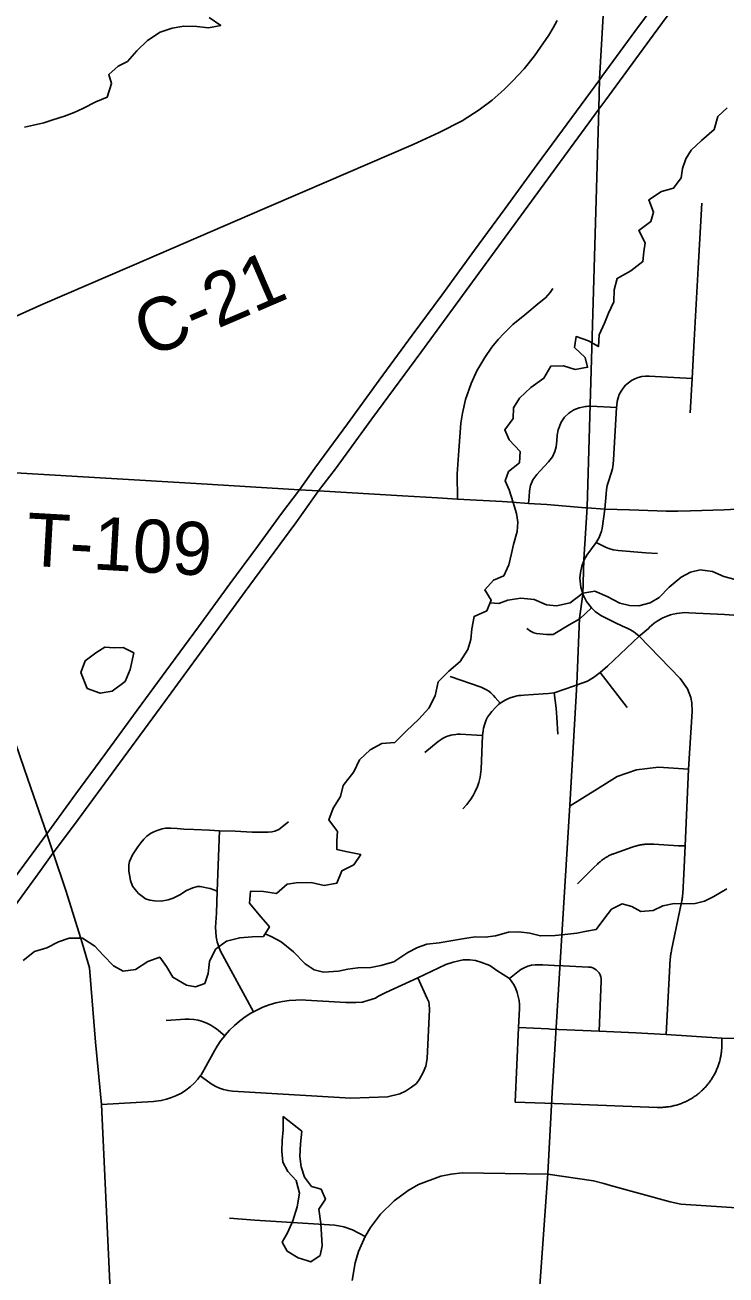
# Model space of a CAD drawing. Extents: x 114604 to 551442, y 316898 to 567001.
# Drawn here: x 218520 to 222481, y 462592 to 469658 of the extents above; entities that cross this region are included whole.
import ezdxf

# ---------------------------------------------------------------- set-up
doc = ezdxf.new("R2010")
doc.units = 0
for name, color, linetype in [('GE_P_Alignment_1000_Cardinal_Points', 7, 'Continuous'), ('GE_P_Alignment_500_Bearings', 7, 'Continuous'), ('GE_P_Alignment_500_Distances', 7, 'Continuous'), ('GE_P_Alignment_500_Stations', 7, 'Continuous'), ('MT_X_Edge_Line', 7, 'Continuous'), ('PM_P_Cells', 7, 'Continuous'), ('PM_P_CL_Double_Solid', 7, 'Continuous'), ('PM_P_Crosswalk', 7, 'Continuous'), ('VG_X_Tree_Line_Lt', 7, 'Continuous')]:
    doc.layers.add(name, color=color, linetype=linetype)

msp = doc.modelspace()

# ---------------------------------------------------------------- linework, layer by layer
at = {"layer": 'GE_P_Alignment_1000_Cardinal_Points'}
for p, q in [((221922.8, 465799), (221769.8, 465997.4)), ((221308.8, 463990.5), (221477.9, 463982.9)), ((221289.5, 463569.5), (221458.2, 463563.2))]:
    msp.add_line(p, q, dxfattribs=at)
for points in [[(222279.2, 467466.1), (222289.9, 467659.9), (222301.8, 467876.4), (222324.2, 468283.8), (222344.4, 468651.8)], [(220963.4, 466977), (220962.4, 467120.9), (220970.5, 467252.2), (220982.3, 467408.2), (220991.3, 467463.3), (221009.9, 467540.7), (221041, 467630.8), (221074, 467703), (221117.5, 467778.7), (221158.3, 467837), (221193.1, 467880), (221224.9, 467915), (221276, 467964.2), (221343.5, 468020), (221425.7, 468086.7), (221461, 468116.5), (221486.8, 468145.9), (221501.8, 468168.7)], [(221797, 466921.3), (221803.2, 467007.8), (221805.9, 467031.3), (221810.5, 467054.5), (221816.9, 467077.3), (221832.2, 467124.8), (221839, 467149.6), (221843.7, 467174.8), (221846.2, 467200.3), (221862.7, 467496.2), (221863.4, 467508.2), (221865.8, 467529.2), (221870.8, 467549.8), (221878.2, 467569.6), (221887.9, 467588.3), (221899.8, 467605.8), (221913.8, 467621.7), (221929.5, 467635.7), (221946.9, 467647.8), (221965.5, 467657.7), (221985.2, 467665.3), (222005.7, 467670.5), (222026.7, 467673.1), (222047.8, 467673.2), (222289.9, 467659.9)], [(221365.6, 466953.3), (221367.9, 466991.2), (221370.3, 467024.2), (221376.6, 467054.1), (221390.1, 467086.4), (221411.8, 467117.8), (221431.3, 467138.6), (221478.7, 467188.6), (221499.9, 467216.5), (221514.6, 467246.7), (221522.1, 467273.1), (221525.9, 467307.6), (221527.7, 467339.8), (221532.5, 467369.7), (221550, 467413.6), (221569.3, 467441.1), (221593.4, 467464.4), (221621.5, 467482.6), (221651.2, 467494.7), (221686.6, 467501.6)], [(221686.6, 467501.6), (221687.7, 467501.8), (221689.8, 467502), (221692.1, 467502.4), (221704.9, 467504.2), (221717.9, 467504.3), (221862.7, 467496.2)], [(218069.1, 467144.8), (218498.6, 467125), (219487.1, 467066)], [(219487.1, 467066), (220070.8, 467031.1), (220179.3, 467024.6), (220653, 466996.6), (220851.8, 466985.8), (220963.4, 466977), (221215.9, 466963.7), (221272.7, 466959.8)], [(221272.7, 466959.8), (221365.6, 466953.3), (221468.9, 466946.9), (221686.9, 466929.4), (221692.1, 466929)], [(222142.6, 463951.4), (222166.3, 464379), (222166.9, 464386.1), (222167.5, 464392), (222168.3, 464398), (222169.1, 464403.9), (222170.1, 464409.9), (222171.1, 464415.8), (222172.3, 464421.7), (222173.5, 464427.6), (222228.3, 464690.1), (222230, 464699), (222231.7, 464706.1), (222232.3, 464709.7), (222233.4, 464715.1), (222234, 464722.2), (222234.5, 464728.2), (222236.2, 464735.9), (222236.7, 464749), (222242.4, 464857.7), (222249.8, 465017.3), (222269.4, 465450.6), (222290.3, 465777.8), (222288.1, 465825.9), (222281.9, 465855.9), (222263.2, 465905), (222222.3, 465963.5), (221989.5, 466204), (221969.6, 466220.9), (221960.5, 466227.8), (221942.2, 466239.5), (221922.3, 466249.2), (221896, 466260.4), (221852.3, 466281), (221773.3, 466319.6), (221741.2, 466342.5), (221720.4, 466362.6), (221692.4, 466399.4), (221673.8, 466436.2), (221660.6, 466479.6), (221656.1, 466514.7), (221655.7, 466531), (221658, 466562.5), (221666.2, 466599.7), (221679.4, 466633.8), (221694.4, 466660.6), (221747.7, 466731.8), (221764.2, 466761.1), (221777.8, 466796.4), (221781.8, 466811.6), (221797, 466921.3)], [(221692.1, 466929), (221697.3, 466928.6), (221797, 466921.3), (221936.2, 466916.8), (222091.3, 466911.7), (222142.8, 466910.2), (222209.4, 466909.6), (222281.4, 466910.9), (222470.1, 466917), (222577.2, 466922.7)], [(221747.7, 466731.8), (221800.5, 466706.6), (221819.6, 466698.4), (221843.7, 466691.2), (221871.7, 466686.7), (222028.2, 466675.1), (222094.4, 466670)], [(221720.4, 466362.6), (221654.2, 466301.9), (221595, 466266.8)], [(221618.6, 465920.7), (221640.2, 465928.2), (221697.9, 465949.1), (221731.9, 465970), (221769.8, 465997.4), (221811.2, 466033.3), (221989.5, 466204), (222042.9, 466246.6), (222048.8, 466253.3), (222075.8, 466276.3), (222092.8, 466288.2), (222110.5, 466298.9), (222124.3, 466306.1), (222152.9, 466318.2), (222167.7, 466323.1), (222182.7, 466327.3), (222202.9, 466331.6), (222233.8, 466335.4), (222249.3, 466336.1), (222270.2, 466335.8), (222473.5, 466325.5), (222526, 466322.7)], [(221595, 466266.8), (221504.1, 466212.7), (221466.1, 466212), (221409.5, 466218.1), (221394.6, 466222.3), (221377, 466230.7), (221355.1, 466246.9)], [(221204.8, 465825), (221177.4, 465855.8), (221167.6, 465867.5), (221161.2, 465874.1), (221152.2, 465882.4), (221140.2, 465891.9), (221127.5, 465900.2), (221116.8, 465906), (221108.5, 465909.9), (221096.7, 465914.6), (220923, 465975.7)], [(220994.2, 465226.5), (221017.5, 465252), (221039.6, 465281.8), (221052.5, 465302.8), (221064, 465324.5), (221076.1, 465352.7), (221084.3, 465376.4), (221091.5, 465405.3), (221096.4, 465435.3), (221097.9, 465451), (221105.1, 465642), (221108.7, 465667.4), (221111.5, 465683.6), (221117.8, 465707.5), (221126.6, 465730.6), (221133.8, 465745.5), (221144.6, 465761.1), (221158.5, 465778.1), (221181.2, 465802.6), (221195.2, 465816.3), (221204.8, 465825), (221233.7, 465842.1), (221252.5, 465851), (221262.3, 465855.2), (221280, 465860.7), (221300.2, 465865.5), (221309.5, 465867), (221321, 465868.5), (221338.7, 465869.5), (221448, 465877), (221477.8, 465879.7), (221510.7, 465883.2), (221618.6, 465920.7)], [(221530.4, 465648.4), (221525.4, 465743.5), (221520.6, 465795.4), (221510.7, 465883.2)], [(220779.6, 465545.3), (220854.8, 465607.4), (220861.1, 465612.3), (220871.1, 465619.4), (220878.9, 465624.2), (220889.7, 465630), (220898.1, 465633.9), (220906.6, 465637.3), (220915.2, 465640.3), (220927, 465643.6), (220938.9, 465646.1), (220954, 465648), (220963.1, 465648.6), (220978.3, 465648.4), (221105.1, 465642)], [(222269.4, 465450.6), (222100.4, 465462.5), (221975.5, 465447.4), (221866, 465409.3), (221754.8, 465340), (221600.7, 465244.6)], [(219606.1, 464760.8), (219586.7, 464768.4), (219566.6, 464776.1), (219545.8, 464780.3), (219528.4, 464784.5), (219510.1, 464787.8), (219494.5, 464787.7), (219467.6, 464780.6), (219433, 464765.6), (219394.1, 464741), (219357.8, 464722.5), (219328.4, 464711.9), (219290.2, 464705.5), (219252, 464706.1), (219225.1, 464710.2), (219200.7, 464718.7), (219183.3, 464731.6), (219160.6, 464748.8), (219142.2, 464770.4), (219127.3, 464790.3), (219115.8, 464821.4), (219110.3, 464853.5), (219107.6, 464874.3), (219106.6, 464888.2), (219106.4, 464910.8), (219110.6, 464929.9), (219126.9, 464967.4), (219157.8, 465012.7), (219174.1, 465034.5), (219192.2, 465056.4), (219207.7, 465072.1), (219228.4, 465087.9), (219247.5, 465096.7), (219266.5, 465104.7), (219295.1, 465114.4), (219314.2, 465117.2), (219343.7, 465117.4), (219379.3, 465115), (219416.6, 465111.8), (219473.1, 465109.6), (219561.6, 465106.8), (219619, 465102.9), (219706.7, 465100), (219803.9, 465094.7), (219863, 465094.2), (219893.3, 465094.4), (219915, 465096.3), (219931.5, 465099.9), (219954, 465109.6), (220009.2, 465153.4)], [(219810.3, 464078.7), (219623.9, 464422.3), (219616.8, 464441.4), (219606.1, 464476), (219600.7, 464503.8), (219596.9, 464557.5), (219601.5, 464637.4), (219606.1, 464760.8), (219619, 465102.9)], [(222249.8, 465017.3), (222213.4, 465018), (222072.9, 465027.1), (222067.5, 465027.4), (222062.2, 465027.6), (222056.8, 465027.7), (222051.4, 465027.7), (222046.1, 465027.6), (222040.7, 465027.5), (222035.4, 465027.2), (222030, 465026.8), (222024.7, 465026.4), (222019.3, 465025.9), (222014, 465025.2), (222008.7, 465024.5), (222003.4, 465023.7), (221998.2, 465022.8), (221992.9, 465021.8), (221987.7, 465020.7), (221982.5, 465019.5), (221977.3, 465018.2), (221972.1, 465016.8), (221966.9, 465015.4), (221961.8, 465013.8), (221956.7, 465012.2), (221951.3, 465010.3), (221850.2, 464974.7), (221846, 464973.2), (221841.8, 464971.6), (221837.7, 464970), (221833.6, 464968.2), (221829.5, 464966.4), (221825.4, 464964.5), (221821.4, 464962.6), (221817.5, 464960.6), (221813.5, 464958.5), (221809.6, 464956.3), (221805.7, 464954.1), (221801.9, 464951.8), (221798.1, 464949.5), (221794.4, 464947), (221790.7, 464944.6), (221787, 464942), (221783.4, 464939.4), (221779.9, 464936.7), (221776.3, 464934), (221772.9, 464931.2), (221769.5, 464928.3), (221766.1, 464925.4), (221762.8, 464922.4), (221759.5, 464919.3), (221755.1, 464915.1), (221734.4, 464895.9), (221642, 464803)], [(218952.3, 463556.5), (219245.3, 463572.9), (219259.4, 463573.9), (219289.6, 463578.1), (219319.4, 463585), (219348.5, 463594.4), (219376.6, 463606.3), (219403.6, 463620.6), (219429.2, 463637.2), (219453.3, 463655.9), (219475.6, 463676.7), (219496.1, 463699.4), (219510, 463717.3), (219514.5, 463723.7), (219530.7, 463749.6), (219532.8, 463753.4), (219592.8, 463862.2), (219605.9, 463884.7), (219627.1, 463916.7), (219648.3, 463944.4), (219650.5, 463947.1), (219676, 463975.8), (219703.4, 464002.7), (219732.7, 464027.6), (219763.5, 464050.4), (219796, 464071), (219810.3, 464078.7), (219829.7, 464089.2), (219864.7, 464105.1), (219900.6, 464118.5), (219937.5, 464129.4), (219975, 464137.6), (220012.9, 464143.3), (220051.2, 464146.2), (220089.6, 464146.5), (220107.1, 464145.7), (220333, 464132.3), (220350.5, 464131.6), (220388.9, 464131.8), (220427.2, 464134.8), (220433.2, 464135.5), (220456.8, 464143.3), (220500.1, 464155.8), (220513.9, 464166.3), (220558.9, 464189.2), (220738.8, 464272.2), (220898, 464346.2), (220939.6, 464360.4), (220996.8, 464372.9), (221033.3, 464373.2), (221066.3, 464370), (221095.9, 464359.8), (221146.3, 464341), (221186.5, 464313.5), (221257.8, 464267.7), (221271.4, 464249.4), (221283.2, 464230), (221293.3, 464209.5), (221301.4, 464188.2), (221307.6, 464166.2), (221311.7, 464143.8), (221313.8, 464121.1), (221313.8, 464098.3), (221308.8, 463990.5), (221289.5, 463569.5)], [(221257.8, 464267.7), (221305.1, 464306.4), (221322.4, 464318.8), (221341.1, 464329), (221360.8, 464336.9), (221381.4, 464342.4), (221402.5, 464345.3), (221423.8, 464345.6), (221445.2, 464344.6), (221510, 464341.6)], [(221510, 464341.6), (221512.4, 464341.5), (221561.8, 464339.3)], [(221561.8, 464339.3), (221704.9, 464332.7), (221716.6, 464331.2), (221727.9, 464328), (221738.6, 464323), (221748.3, 464316.4), (221756.9, 464308.3), (221764.1, 464299), (221769.8, 464288.7), (221773.8, 464277.7), (221776, 464266.1), (221776.4, 464254.4), (221764.6, 463970.2)], [(219510, 463717.3), (219564.1, 463678.2), (219572.5, 463672.4), (219594.7, 463659.3), (219618.1, 463648.5), (219642.4, 463640.3), (219667.5, 463634.5), (219693.1, 463631.4), (220361.5, 463591.7), (220569.2, 463599.1), (220638.1, 463615.2), (220669.3, 463631), (220704.3, 463653.4), (220731.4, 463674.5), (220749.5, 463699.3), (220770.1, 463735.9), (220784.1, 463772.5), (220792.9, 463815.5), (220805.5, 464093.3), (220803.7, 464120.7), (220801, 464135.9), (220793.1, 464154.1), (220738.8, 464272.2)], [(219317.1, 464029.9), (219424.7, 464038.1), (219448.1, 464038.7), (219473.8, 464036.9), (219499.2, 464032.5), (219523.9, 464025.5), (219547.8, 464016), (219570.7, 464004), (219592.1, 463989.8), (219601.6, 463982.5), (219648.3, 463944.4)], [(221477.9, 463982.9), (221489.1, 463982.4), (221764.6, 463970.2), (221971, 463961), (222142.6, 463951.4), (222457.1, 463930.6), (222789.3, 463925.7), (223145.5, 463893.8), (223299.8, 463878.7), (223496.6, 463868), (223754.2, 463852.4), (223935.6, 463842.2), (224086, 463832.4), (224257.3, 463817.7), (224313.2, 463784.9)], [(221458.2, 463563.2), (221613.3, 463558.3), (222092.2, 463539.2), (222098.3, 463539), (222104.3, 463539), (222110.4, 463539), (222116.5, 463539.1), (222122.6, 463539.4), (222128.7, 463539.8), (222134.7, 463540.2), (222140.8, 463540.8), (222146.8, 463541.5), (222152.9, 463542.3), (222158.9, 463543.1), (222164.9, 463544.1), (222170.9, 463545.2), (222176.9, 463546.4), (222182.8, 463547.7), (222188.8, 463549.2), (222194.7, 463550.7), (222200.6, 463552.3), (222206.4, 463554), (222212.2, 463555.8), (222218, 463557.8), (222223.8, 463559.8), (222229.5, 463561.9), (222235.2, 463564.1), (222240.8, 463566.5), (222246.4, 463568.9), (222252, 463571.4), (222257.5, 463574), (222263, 463576.7), (222268.4, 463579.5), (222273.8, 463582.5), (222279.1, 463585.4), (222284.4, 463588.5), (222289.6, 463591.7), (222294.8, 463595), (222299.9, 463598.3), (222305, 463601.8), (222310, 463605.3), (222314.9, 463608.9), (222319.8, 463612.6), (222324.6, 463616.4), (222329.3, 463620.3), (222334, 463624.3), (222338.6, 463628.3), (222343.1, 463632.4), (222347.6, 463636.6), (222352, 463640.9), (222356.3, 463645.2), (222360.5, 463649.6), (222364.7, 463654.1), (222368.8, 463658.7), (222372.8, 463663.3), (222376.7, 463668), (222380.6, 463672.8), (222384.3, 463677.6), (222388, 463682.5), (222391.6, 463687.5), (222395.1, 463692.5), (222398.5, 463697.6), (222401.9, 463702.7), (222405.1, 463707.9), (222408.3, 463713.1), (222411.3, 463718.4), (222414.3, 463723.8), (222417.2, 463729.2), (222420, 463734.7), (222422.7, 463740.2), (222425.3, 463745.7), (222427.8, 463751.3), (222430.2, 463756.9), (222432.5, 463762.6), (222434.7, 463768.3), (222436.8, 463774), (222438.8, 463779.8), (222440.7, 463785.6), (222442.5, 463791.5), (222444.2, 463797.3), (222445.8, 463803.2), (222447.3, 463809.2), (222448.7, 463815.1), (222450, 463821.1), (222451.2, 463827.1), (222452.3, 463833.1), (222453.3, 463839.1), (222454.2, 463845.2), (222454.9, 463851.2), (222455.6, 463857.3), (222456.2, 463863.4), (222456.9, 463872.9), (222457.1, 463930.6)], [(221791.2, 463108.2), (221828.4, 463098.6), (222166.5, 463005.5), (222226.5, 462991.4), (222598.9, 462968.2), (222740.4, 462959.1), (222997.6, 462946.6), (223041.4, 462943.1), (223163.1, 462936.8), (223256.3, 462965.2), (223321.9, 463063.3), (223405.5, 463160.5), (223420.7, 463174.4), (223448.2, 463194.6), (223473.7, 463207), (223494.1, 463213.9), (223521.4, 463230.1), (223570.6, 463240.3), (223659.8, 463235.9), (223856.4, 463220.5)], [(220367.9, 462560.2), (220385.7, 462660.2), (220405.4, 462725), (220441.5, 462809.2), (220472.1, 462860.3), (220529.1, 462935.9), (220605.6, 463011.5), (220684.7, 463069.5), (220743.8, 463102.6), (220870, 463149.8), (220927.2, 463162.5), (220990.5, 463170.1), (221475.2, 463162.6), (221732.7, 463123.2), (221791.2, 463108.2)], [(219676.3, 462913.1), (219818.8, 462900.9), (220270.1, 462873.6), (220321.1, 462863.5), (220370.6, 462847.2), (220441.5, 462809.2)]]:
    msp.add_lwpolyline(points, dxfattribs=at)
at = {"layer": 'GE_P_Alignment_500_Bearings'}
for points in [[(218412.3, 467985.7), (218620.8, 468080.2), (219123.2, 468297.3), (219873.5, 468621.1), (220088.1, 468713.3), (220714.1, 468983.4), (220860.8, 469050.3), (220990.8, 469117), (221086, 469178.3), (221158.9, 469233.9), (221227.7, 469294.3), (221275.4, 469341), (221339.9, 469410.2), (221399.7, 469483.5), (221479.7, 469600.8), (221503.7, 469641.6), (221526.2, 469683.2)], [(219009.4, 462344.8), (218952.3, 463556.5), (218917.5, 463907.6), (218884.7, 464328.8), (218843.9, 464469.3), (218753.1, 464760.3), (218679.7, 464978.4), (218642.8, 465085.3), (218553, 465345.5), (218494.8, 465515.5), (218321.9, 466020.2), (218162, 466483.9), (218132.8, 466586), (218109.6, 466747.7), (218069.1, 467144.8)]]:
    msp.add_lwpolyline(points, dxfattribs=at)
at = {"layer": 'GE_P_Alignment_500_Distances'}
for points in [[(222239.9, 477193.3), (221917.5, 471978.6), (221828.5, 470424.3), (221766.8, 469353.7), (221761.8, 469184.4), (221696.1, 466931.5), (221678.3, 466636.6), (221672.6, 466439), (221653, 466304.7), (221639, 465931), (221599.5, 465247.4), (221497.9, 463622.5), (221474, 463165.5), (221147.5, 458571), (221086.7, 457512.8), (220986.5, 455386.8), (220960.2, 454973.5), (220889.3, 453866.4), (220716.1, 450708.4)], [(221147.5, 458571), (221474, 463165.5), (221497.9, 463622.5), (221599.5, 465247.4), (221639, 465931), (221653, 466304.7), (221672.6, 466439), (221678.3, 466636.6), (221696.1, 466931.5), (221761.8, 469184.4), (221766.8, 469353.7), (221828.5, 470424.3), (221917.5, 471978.6), (222239.9, 477193.3), (225280.2, 477027.4), (225374.7, 477022.7), (225925.2, 476994.9), (227050.1, 476938.1), (228383.1, 476865.8), (229996.4, 476778.2)]]:
    msp.add_lwpolyline(points, dxfattribs=at)
at = {"layer": 'GE_P_Alignment_500_Stations'}
for points in [[(220012.1, 466793), (220049.7, 466844.2), (220179.3, 467024.6), (220273.6, 467149.3), (220480.3, 467431.2), (220756.1, 467807.6), (221012.1, 468156.5), (221269.4, 468507.9), (221546.4, 468886.2), (221763, 469181.6), (221801.8, 469234.5), (222069.6, 469601.5), (222305.9, 469924.1)], [(218386.4, 464737.4), (218539.2, 464944.6), (218642.8, 465085.3), (218807.9, 465312.7), (218970.6, 465534.2), (219133.7, 465756.1), (219315.9, 466004.9), (219499.6, 466255.5), (219677.3, 466498.1), (219833.9, 466710.3), (219969.2, 466897.4), (220070.8, 467031.1), (220157.9, 467152.4), (220342, 467403.8), (220522, 467650.2), (220707.6, 467904), (220874.9, 468131.4), (221060.6, 468384.8), (221233.6, 468621.5), (221414.7, 468868.7), (221583.5, 469098.7), (221768, 469350.9), (221780.3, 469367.7), (221965.5, 469620.7), (222135.5, 469851.6)], [(216934, 462588.1), (217167.2, 462905.6), (217373.3, 463190), (217657.1, 463577.1), (217882.9, 463885.3), (218138.9, 464237.9), (218388.8, 464577.4), (218594.2, 464859.3), (218679.7, 464978.4), (218799.7, 465139.3), (219053.9, 465484.4), (219309.9, 465833.9), (219560.4, 466175.9), (219764.6, 466455.3), (220012.1, 466793)]]:
    msp.add_lwpolyline(points, dxfattribs=at)
at = {"layer": 'MT_X_Edge_Line'}
for points in [[(219090.6, 466131.5), (219074.8, 466139.7), (219022.9, 466137.3), (218970.9, 466140.8), (218919.3, 466108.4), (218859.7, 466063.8), (218836.2, 465997.6), (218870.9, 465907.8)], [(218870.9, 465907.8), (218945.1, 465880.4), (219012.9, 465893), (219086.4, 465947.7), (219113.8, 466014), (219135, 466108.2), (219090.6, 466131.5)], [(219977.9, 463487.4), (219978.5, 463413.3), (219973, 463351.2), (219971.5, 463291.1), (219976, 463229.1), (220004.4, 463177.3), (220052.8, 463125.7), (220071.4, 463053.8), (220058, 462977.6), (220032.7, 462897.3), (220003.3, 462831), (219973.8, 462776.7), (220002.2, 462726.9), (220064.4, 462689.4), (220112.8, 462673.3)], [(220112.8, 462673.3), (220134.6, 462666), (220188.2, 462702.5), (220199.7, 462756.6), (220195.2, 462820.7), (220190.7, 462882.7), (220180, 462964.6), (220217.5, 463021), (220193.1, 463076.9), (220139, 463092.4), (220098.6, 463144.1), (220080.1, 463204), (220073.7, 463262), (220077.1, 463334.1), (220084.5, 463404.2), (219977.9, 463487.4)]]:
    msp.add_lwpolyline(points, dxfattribs=at)
at = {"layer": 'PM_P_Cells'}
for points in [[(221624.3, 467834.9), (221633.8, 467897), (221703.9, 467873.6), (221760.1, 467840.1), (221763.6, 467906.2), (221795, 467972.5), (221816.5, 468028.7), (221848, 468093), (221849.4, 468161.1), (221866.9, 468225.3), (221942.4, 468268), (222011.9, 468320.6), (222017.5, 468376.7), (222025.1, 468426.8), (221988.5, 468496.5), (222056.1, 468547.1), (222071.6, 468599.3), (222045, 468669.1), (222116.6, 468717.8), (222184.4, 468736.3), (222227.8, 468794.8), (222235.4, 468846.9), (222254.9, 468901.1), (222284.5, 468951.3), (222342, 469005.9), (222413.4, 469066.5), (222434.8, 469140.8), (222488.4, 469189.3)], [(218510.1, 464369.4), (218573.6, 464420), (218643.3, 464440.6), (218709, 464475.2), (218768.8, 464495.8), (218844.7, 464496.4), (218915, 464451), (218961.4, 464399.3), (219019.8, 464339.8), (219074, 464310.2), (219143.8, 464318.8), (219213.4, 464363.5), (219281.1, 464388.1), (219319.5, 464336.4), (219356, 464274.7), (219432.3, 464229.3), (219484.3, 464221.7), (219536.1, 464240.2), (219555.6, 464296.4), (219563, 464364.5), (219596.4, 464432.9), (219658, 464479.4), (219733.8, 464498.1), (219803.7, 464502.7), (219867.6, 464505.3), (219901.1, 464559.6), (219842.6, 464627.2), (219788.1, 464694.7), (219793.5, 464760.8), (219867.5, 464759.5), (219941.5, 464748.1), (220001, 464800.7), (220052.9, 464809.1), (220136.8, 464809.8), (220210.8, 464794.5), (220282.7, 464807.1), (220310, 464877.4), (220377.7, 464910), (220417.2, 464968.4), (220343.1, 464983.8), (220281.1, 464997.2), (220282.7, 465047.3), (220286.2, 465099.4), (220237.7, 465165), (220261.2, 465231.2), (220302.6, 465297.7), (220318, 465359.8), (220377.3, 465436.4), (220410.8, 465504.7), (220470.2, 465561.3), (220535.9, 465595.9), (220609.7, 465602.6), (220675.1, 465667.2), (220744.5, 465733.8), (220802, 465796.4), (220837.3, 465866.7), (220854.7, 465944.9), (220914.1, 466005.5), (220979.6, 466060.1), (221023, 466128.5), (221038.5, 466184.7), (221044, 466244.8), (221057.4, 466314.9), (221129.1, 466345.6), (221154.6, 466405.9), (221118.1, 466465.6), (221167.6, 466520.1), (221225.3, 466544.6), (221254.8, 466606.9), (221268.3, 466671), (221279.8, 466721.2), (221301.2, 466795.4), (221304.8, 466847.5), (221296.4, 466897.5), (221277.9, 466959.3), (221255.3, 467031.2), (221232.9, 467081), (221252.5, 467133.2), (221314, 467183.8), (221317.5, 467247.9), (221255, 467313.4), (221230.5, 467369.2), (221278, 467433.7), (221279.5, 467493.7), (221315, 467548.1), (221378.4, 467608.7), (221451.9, 467661.3), (221491.3, 467729.7), (221563.2, 467732.3), (221629.3, 467710.9), (221699.2, 467723.5), (221684.7, 467779.4), (221624.3, 467834.9)], [(221148.3, 466390.9), (221196.7, 466388.2), (221248.5, 466406.7), (221322.3, 466417.3), (221396.3, 466409.9), (221466.5, 466380.5), (221522.5, 466375), (221600.2, 466391.7), (221671.7, 466446.3), (221739.6, 466456.9), (221809.7, 466427.5), (221882, 466390.1), (221936, 466376.6), (221988, 466375), (222051.8, 466391.6), (222103.5, 466422.1), (222159, 466480.6), (222228.4, 466537.2), (222280.1, 466565.7), (222336, 466578.2), (222404, 466568.8), (222468.1, 466541.3), (222532.2, 466523.8)], [(219876.6, 464519.9), (219915.5, 464503.7), (219967.7, 464476.1), (220038.1, 464418.7), (220102.6, 464351.2), (220154.8, 464317.6), (220206.9, 464304), (220290.8, 464308.8), (220344.6, 464321.2), (220400.5, 464327.7), (220474.4, 464330.4), (220530.3, 464340.8), (220604, 464361.5), (220683.5, 464414.2), (220737.2, 464442.7), (220791, 464461.2), (220860.9, 464469.8), (220992.5, 464493), (221064.4, 464503.6), (221120.3, 464502.1), (221178.2, 464508.6), (221252, 464529.2), (221309.9, 464531.7), (221371.9, 464524.3), (221432, 464508.8), (221515.9, 464511.5), (221569.8, 464516), (221637.6, 464524.5), (221693.5, 464535), (221747.3, 464545.5), (221796.8, 464610), (221834.3, 464660.4), (221894, 464690.9), (221948.1, 464675.3), (222000.3, 464645.8), (222070.1, 464652.4), (222123.8, 464678.9), (222187.7, 464691.4), (222239.6, 464689.9), (222307.5, 464692.5), (222359.4, 464704.9), (222413.1, 464731.4), (222486.7, 464774.1)]]:
    msp.add_lwpolyline(points, dxfattribs=at)
at = {"layer": 'VG_X_Tree_Line_Lt'}
for points in [[(218797.5, 469163.7), (218847.4, 469185.7), (218919.3, 469223.9), (218985.2, 469250), (219009.1, 469328.1), (218993, 469378.1), (219046.9, 469426.2), (219098.9, 469452.3), (219152.7, 469512.5), (219212.6, 469570.6), (219284.5, 469616.7), (219352.4, 469640.9), (219418.3, 469651), (219490.2, 469649.1), (219556.1, 469641.2), (219626, 469655.3), (219560.1, 469701.3)], [(218517.9, 469081.1), (218567.8, 469091.2), (218625.7, 469105.3), (218677.7, 469121.4), (218743.6, 469143.6), (218797.5, 469163.7)]]:
    msp.add_lwpolyline(points, dxfattribs=at)

# ---------------------------------------------------------------- texts
at = {"layer": 'PM_P_CL_Double_Solid'}
msp.add_text('C-21', height=300, rotation=23.29774, dxfattribs=at).set_placement((219219.3, 467773.3))
at = {"layer": 'PM_P_Crosswalk'}
msp.add_text('T-109', height=300, rotation=356.76809, dxfattribs=at).set_placement((218521.2, 466602.4))

doc.saveas('drawing.dxf')
